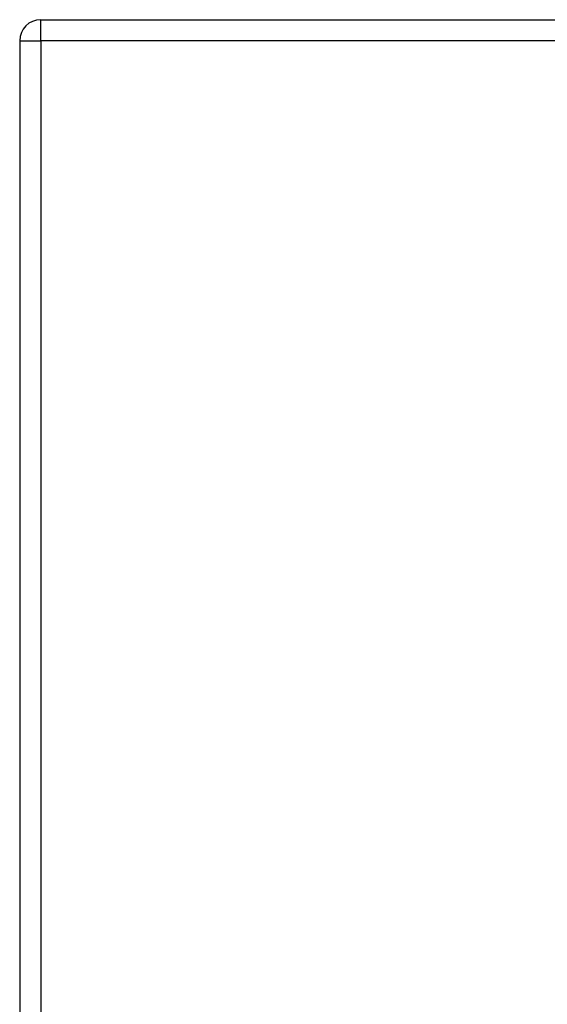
# Model space of a CAD drawing. Header units: inches. Extents: x 20 to 683, y 61 to 320.
# Tile 264 of 376: x 292.39 to 294.87, y 210.58 to 215.19. Entities that reach past the tile are written whole.
import ezdxf

# ---------------------------------------------------------------- set-up
doc = ezdxf.new("R2010")
doc.units = ezdxf.units.IN
doc.header["$MEASUREMENT"] = 0
doc.layers.add('Visible Edges(ANSI)', color=7, linetype='Continuous', lineweight=25)
doc.layers.add('Visible Tangent Edges(ANSI)', color=7, linetype='Continuous', lineweight=25)

msp = doc.modelspace()

# ---------------------------------------------------------------- linework, layer by layer
at = {"layer": 'Visible Edges(ANSI)'}
for p, q in [((292.4924, 215.1937), (364.0974, 215.1937)), ((292.3934, 215.0947), (292.3934, 176.3747))]:
    msp.add_line(p, q, dxfattribs=at)
msp.add_arc((292.4924, 215.0947), 0.099, 90, 180, dxfattribs=at)
at = {"layer": 'Visible Tangent Edges(ANSI)'}
for p, q in [((292.4924, 215.0947), (292.4924, 215.1937)), ((292.3934, 215.0947), (292.4924, 215.0947)), ((364.0974, 215.0947), (292.4924, 215.0947)), ((292.4924, 215.0947), (292.4924, 176.3747))]:
    msp.add_line(p, q, dxfattribs=at)

doc.saveas('drawing.dxf')
